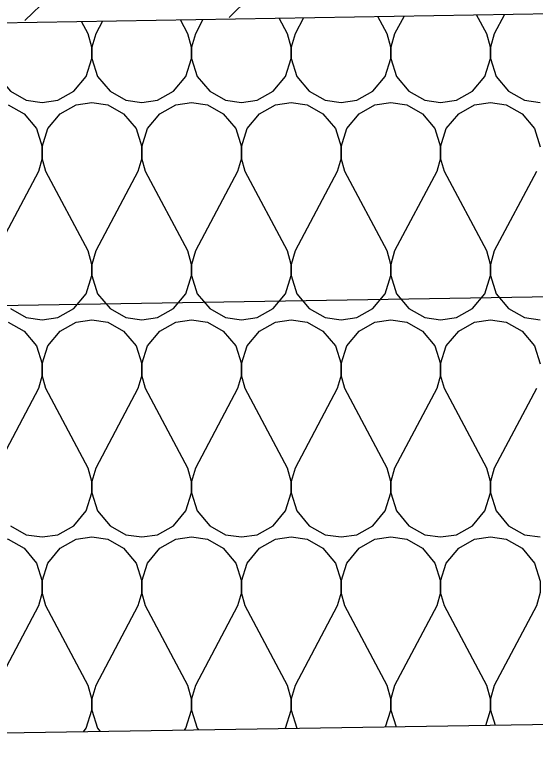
# Model space of a CAD drawing. Extents: x 634177 to 635904, y 289936 to 290970.
# Drawn here: x 635698.15 to 635700.448, y 290454.434 to 290457.702 of the extents above; entities that cross this region are included whole.
import ezdxf

# ---------------------------------------------------------------- set-up
doc = ezdxf.new("R2010")
doc.units = 0
for name, color, linetype in [('Default', 7, 'Continuous'), ('Level 3', 7, 'Continuous'), ('R_Draft', 7, 'Continuous')]:
    doc.layers.add(name, color=color, linetype=linetype)

msp = doc.modelspace()

# ---------------------------------------------------------------- linework, layer by layer
at = {"layer": 'Default'}
msp.add_lwpolyline([(635692.1106, 290454.4339), (635705.8606, 290454.65), (635719.6106, 290454.4339)], dxfattribs=at)
at = {"layer": 'Level 3'}
for p, q in [((635698.1944, 290457.6765), (635698.6219, 290458.0992)), ((635699.0964, 290457.6895), (635699.5239, 290458.1122)), ((635681.4857, 290457.3953), (635702.1107, 290457.7328)), ((635681.4857, 290456.1453), (635702.1107, 290456.4828))]:
    msp.add_line(p, q, dxfattribs=at)
at = {"layer": 'R_Draft'}
for points in [[(635700.0306, 290457.3139), (635700.1006, 290457.3239), (635700.1706, 290457.3639), (635700.2256, 290457.4289), (635700.2506, 290457.5089), (635700.2506, 290457.5589), (635700.2339, 290457.6181), (635700.1897, 290457.7013)], [(635700.3126, 290457.7033), (635700.2674, 290457.6181), (635700.2506, 290457.5589), (635700.2506, 290457.5089), (635700.2756, 290457.4289), (635700.3306, 290457.3639), (635700.4006, 290457.3239), (635700.4706, 290457.3139)], [(635698.0933, 290457.667), (635698.0674, 290457.6181), (635698.0506, 290457.5589), (635698.0506, 290457.5089), (635698.0756, 290457.4289), (635698.1306, 290457.3639), (635698.2006, 290457.3239), (635698.2706, 290457.3139)], [(635698.2706, 290457.3139), (635698.3406, 290457.3239), (635698.4106, 290457.3639), (635698.4656, 290457.4289), (635698.4906, 290457.5089), (635698.4906, 290457.5589), (635698.4739, 290457.6181), (635698.4449, 290457.6728)], [(635698.5372, 290457.6743), (635698.5074, 290457.6181), (635698.4906, 290457.5589), (635698.4906, 290457.5089), (635698.5156, 290457.4289), (635698.5706, 290457.3639), (635698.6406, 290457.3239), (635698.7106, 290457.3139)], [(635698.7106, 290457.3139), (635698.7806, 290457.3239), (635698.8506, 290457.3639), (635698.9056, 290457.4289), (635698.9306, 290457.5089), (635698.9306, 290457.5589), (635698.9139, 290457.6181), (635698.8811, 290457.6799)], [(635698.981, 290457.6815), (635698.9474, 290457.6181), (635698.9306, 290457.5589), (635698.9306, 290457.5089), (635698.9556, 290457.4289), (635699.0106, 290457.3639), (635699.0806, 290457.3239), (635699.1506, 290457.3139)], [(635699.1506, 290457.3139), (635699.2206, 290457.3239), (635699.2906, 290457.3639), (635699.3456, 290457.4289), (635699.3706, 290457.5089), (635699.3706, 290457.5589), (635699.3539, 290457.6181), (635699.3173, 290457.687)], [(635699.4249, 290457.6888), (635699.3874, 290457.6181), (635699.3706, 290457.5589), (635699.3706, 290457.5089), (635699.3956, 290457.4289), (635699.4506, 290457.3639), (635699.5206, 290457.3239), (635699.5906, 290457.3139)], [(635699.5906, 290457.3139), (635699.6606, 290457.3239), (635699.7306, 290457.3639), (635699.7856, 290457.4289), (635699.8106, 290457.5089), (635699.8106, 290457.5589), (635699.7939, 290457.6181), (635699.7535, 290457.6942)], [(635699.8688, 290457.6961), (635699.8274, 290457.6181), (635699.8106, 290457.5589), (635699.8106, 290457.5089), (635699.8356, 290457.4289), (635699.8906, 290457.3639), (635699.9606, 290457.3239), (635700.0306, 290457.3139)], [(635698.2706, 290456.3539), (635698.3406, 290456.3639), (635698.4106, 290456.4039), (635698.4656, 290456.4689), (635698.4906, 290456.5489), (635698.4906, 290456.5989), (635698.4739, 290456.6581), (635698.2874, 290457.0097), (635698.2706, 290457.0689), (635698.2706, 290457.1189), (635698.2956, 290457.1989), (635698.3506, 290457.2639), (635698.4206, 290457.3039), (635698.4906, 290457.3139), (635698.5606, 290457.3039), (635698.6306, 290457.2639), (635698.6856, 290457.1989), (635698.7106, 290457.1189), (635698.7106, 290457.0689), (635698.6939, 290457.0097), (635698.5074, 290456.6581), (635698.4906, 290456.5989), (635698.4906, 290456.5489), (635698.5156, 290456.4689), (635698.5706, 290456.4039), (635698.6406, 290456.3639), (635698.7106, 290456.3539)], [(635698.7106, 290456.3539), (635698.7806, 290456.3639), (635698.8506, 290456.4039), (635698.9056, 290456.4689), (635698.9306, 290456.5489), (635698.9306, 290456.5989), (635698.9139, 290456.6581), (635698.7274, 290457.0097), (635698.7106, 290457.0689), (635698.7106, 290457.1189), (635698.7356, 290457.1989), (635698.7906, 290457.2639), (635698.8606, 290457.3039), (635698.9306, 290457.3139), (635699.0006, 290457.3039), (635699.0706, 290457.2639), (635699.1256, 290457.1989), (635699.1506, 290457.1189), (635699.1506, 290457.0689), (635699.1339, 290457.0097), (635698.9474, 290456.6581), (635698.9306, 290456.5989), (635698.9306, 290456.5489), (635698.9556, 290456.4689), (635699.0106, 290456.4039), (635699.0806, 290456.3639), (635699.1506, 290456.3539)], [(635699.1506, 290456.3539), (635699.2206, 290456.3639), (635699.2906, 290456.4039), (635699.3456, 290456.4689), (635699.3706, 290456.5489), (635699.3706, 290456.5989), (635699.3539, 290456.6581), (635699.1674, 290457.0097), (635699.1506, 290457.0689), (635699.1506, 290457.1189), (635699.1756, 290457.1989), (635699.2306, 290457.2639), (635699.3006, 290457.3039), (635699.3706, 290457.3139), (635699.4406, 290457.3039), (635699.5106, 290457.2639), (635699.5656, 290457.1989), (635699.5906, 290457.1189), (635699.5906, 290457.0689), (635699.5739, 290457.0097), (635699.3874, 290456.6581), (635699.3706, 290456.5989), (635699.3706, 290456.5489), (635699.3956, 290456.4689), (635699.4506, 290456.4039), (635699.5206, 290456.3639), (635699.5906, 290456.3539)], [(635699.5906, 290456.3539), (635699.6606, 290456.3639), (635699.7306, 290456.4039), (635699.7856, 290456.4689), (635699.8106, 290456.5489), (635699.8106, 290456.5989), (635699.7939, 290456.6581), (635699.6074, 290457.0097), (635699.5906, 290457.0689), (635699.5906, 290457.1189), (635699.6156, 290457.1989), (635699.6706, 290457.2639), (635699.7406, 290457.3039), (635699.8106, 290457.3139), (635699.8806, 290457.3039), (635699.9506, 290457.2639), (635700.0056, 290457.1989), (635700.0306, 290457.1189), (635700.0306, 290457.0689), (635700.0139, 290457.0097), (635699.8274, 290456.6581), (635699.8106, 290456.5989), (635699.8106, 290456.5489), (635699.8356, 290456.4689), (635699.8906, 290456.4039), (635699.9606, 290456.3639), (635700.0306, 290456.3539)], [(635700.0306, 290456.3539), (635700.1006, 290456.3639), (635700.1706, 290456.4039), (635700.2256, 290456.4689), (635700.2506, 290456.5489), (635700.2506, 290456.5989), (635700.2339, 290456.6581), (635700.0474, 290457.0097), (635700.0306, 290457.0689), (635700.0306, 290457.1189), (635700.0556, 290457.1989), (635700.1106, 290457.2639), (635700.1806, 290457.3039), (635700.2506, 290457.3139), (635700.3206, 290457.3039), (635700.3906, 290457.2639), (635700.4456, 290457.1989), (635700.4706, 290457.1189)], [(635698.1206, 290457.3039), (635698.1906, 290457.2639), (635698.2456, 290457.1989), (635698.2706, 290457.1189), (635698.2706, 290457.0689), (635698.2539, 290457.0097), (635698.0674, 290456.6581)], [(635700.4539, 290457.0097), (635700.2674, 290456.6581), (635700.2506, 290456.5989), (635700.2506, 290456.5489), (635700.2756, 290456.4689), (635700.3306, 290456.4039), (635700.4006, 290456.3639), (635700.4706, 290456.3539)], [(635698.1306, 290456.4039), (635698.2006, 290456.3639), (635698.2706, 290456.3539)], [(635698.1206, 290456.3439), (635698.1906, 290456.3039), (635698.2456, 290456.2389), (635698.2706, 290456.1589), (635698.2706, 290456.1089), (635698.2539, 290456.0497), (635698.0674, 290455.6981)], [(635698.2706, 290455.3939), (635698.3406, 290455.4039), (635698.4106, 290455.4439), (635698.4656, 290455.5089), (635698.4906, 290455.5889), (635698.4906, 290455.6389), (635698.4739, 290455.6981), (635698.2874, 290456.0497), (635698.2706, 290456.1089), (635698.2706, 290456.1589), (635698.2956, 290456.2389), (635698.3506, 290456.3039), (635698.4206, 290456.3439), (635698.4906, 290456.3539), (635698.5606, 290456.3439), (635698.6306, 290456.3039), (635698.6856, 290456.2389), (635698.7106, 290456.1589), (635698.7106, 290456.1089), (635698.6939, 290456.0497), (635698.5074, 290455.6981), (635698.4906, 290455.6389), (635698.4906, 290455.5889), (635698.5156, 290455.5089), (635698.5706, 290455.4439), (635698.6406, 290455.4039), (635698.7106, 290455.3939)], [(635698.7106, 290455.3939), (635698.7806, 290455.4039), (635698.8506, 290455.4439), (635698.9056, 290455.5089), (635698.9306, 290455.5889), (635698.9306, 290455.6389), (635698.9139, 290455.6981), (635698.7274, 290456.0497), (635698.7106, 290456.1089), (635698.7106, 290456.1589), (635698.7356, 290456.2389), (635698.7906, 290456.3039), (635698.8606, 290456.3439), (635698.9306, 290456.3539), (635699.0006, 290456.3439), (635699.0706, 290456.3039), (635699.1256, 290456.2389), (635699.1506, 290456.1589), (635699.1506, 290456.1089), (635699.1339, 290456.0497), (635698.9474, 290455.6981), (635698.9306, 290455.6389), (635698.9306, 290455.5889), (635698.9556, 290455.5089), (635699.0106, 290455.4439), (635699.0806, 290455.4039), (635699.1506, 290455.3939)], [(635699.1506, 290455.3939), (635699.2206, 290455.4039), (635699.2906, 290455.4439), (635699.3456, 290455.5089), (635699.3706, 290455.5889), (635699.3706, 290455.6389), (635699.3539, 290455.6981), (635699.1674, 290456.0497), (635699.1506, 290456.1089), (635699.1506, 290456.1589), (635699.1756, 290456.2389), (635699.2306, 290456.3039), (635699.3006, 290456.3439), (635699.3706, 290456.3539), (635699.4406, 290456.3439), (635699.5106, 290456.3039), (635699.5656, 290456.2389), (635699.5906, 290456.1589), (635699.5906, 290456.1089), (635699.5739, 290456.0497), (635699.3874, 290455.6981), (635699.3706, 290455.6389), (635699.3706, 290455.5889), (635699.3956, 290455.5089), (635699.4506, 290455.4439), (635699.5206, 290455.4039), (635699.5906, 290455.3939)], [(635699.5906, 290455.3939), (635699.6606, 290455.4039), (635699.7306, 290455.4439), (635699.7856, 290455.5089), (635699.8106, 290455.5889), (635699.8106, 290455.6389), (635699.7939, 290455.6981), (635699.6074, 290456.0497), (635699.5906, 290456.1089), (635699.5906, 290456.1589), (635699.6156, 290456.2389), (635699.6706, 290456.3039), (635699.7406, 290456.3439), (635699.8106, 290456.3539), (635699.8806, 290456.3439), (635699.9506, 290456.3039), (635700.0056, 290456.2389), (635700.0306, 290456.1589), (635700.0306, 290456.1089), (635700.0139, 290456.0497), (635699.8274, 290455.6981), (635699.8106, 290455.6389), (635699.8106, 290455.5889), (635699.8356, 290455.5089), (635699.8906, 290455.4439), (635699.9606, 290455.4039), (635700.0306, 290455.3939)], [(635700.0306, 290455.3939), (635700.1006, 290455.4039), (635700.1706, 290455.4439), (635700.2256, 290455.5089), (635700.2506, 290455.5889), (635700.2506, 290455.6389), (635700.2339, 290455.6981), (635700.0474, 290456.0497), (635700.0306, 290456.1089), (635700.0306, 290456.1589), (635700.0556, 290456.2389), (635700.1106, 290456.3039), (635700.1806, 290456.3439), (635700.2506, 290456.3539), (635700.3206, 290456.3439), (635700.3906, 290456.3039), (635700.4456, 290456.2389), (635700.4706, 290456.1589)], [(635700.4539, 290456.0497), (635700.2674, 290455.6981), (635700.2506, 290455.6389), (635700.2506, 290455.5889), (635700.2756, 290455.5089), (635700.3306, 290455.4439), (635700.4006, 290455.4039), (635700.4706, 290455.3939)], [(635698.1306, 290455.4439), (635698.2006, 290455.4039), (635698.2706, 290455.3939)], [(635698.0067, 290454.5265), (635698.0256, 290454.5489), (635698.0506, 290454.6289), (635698.0506, 290454.6789), (635698.0339, 290454.7381), (635697.8474, 290455.0897), (635697.8306, 290455.1489), (635697.8306, 290455.1989), (635697.8556, 290455.2789), (635697.9106, 290455.3439), (635697.9806, 290455.3839), (635698.0506, 290455.3939), (635698.1206, 290455.3839), (635698.1906, 290455.3439), (635698.2456, 290455.2789), (635698.2706, 290455.1989), (635698.2706, 290455.1489), (635698.2539, 290455.0897), (635698.0674, 290454.7381), (635698.0506, 290454.6789), (635698.0506, 290454.6289), (635698.0756, 290454.5489), (635698.0934, 290454.5279)], [(635698.4527, 290454.5335), (635698.4656, 290454.5489), (635698.4906, 290454.6289), (635698.4906, 290454.6789), (635698.4739, 290454.7381), (635698.2874, 290455.0897), (635698.2706, 290455.1489), (635698.2706, 290455.1989), (635698.2956, 290455.2789), (635698.3506, 290455.3439), (635698.4206, 290455.3839), (635698.4906, 290455.3939), (635698.5606, 290455.3839), (635698.6306, 290455.3439), (635698.6856, 290455.2789), (635698.7106, 290455.1989), (635698.7106, 290455.1489), (635698.6939, 290455.0897), (635698.5074, 290454.7381), (635698.4906, 290454.6789), (635698.4906, 290454.6289), (635698.5156, 290454.5489), (635698.5276, 290454.5347)], [(635698.8986, 290454.5405), (635698.9056, 290454.5489), (635698.9306, 290454.6289), (635698.9306, 290454.6789), (635698.9139, 290454.7381), (635698.7274, 290455.0897), (635698.7106, 290455.1489), (635698.7106, 290455.1989), (635698.7356, 290455.2789), (635698.7906, 290455.3439), (635698.8606, 290455.3839), (635698.9306, 290455.3939), (635699.0006, 290455.3839), (635699.0706, 290455.3439), (635699.1256, 290455.2789), (635699.1506, 290455.1989), (635699.1506, 290455.1489), (635699.1339, 290455.0897), (635698.9474, 290454.7381), (635698.9306, 290454.6789), (635698.9306, 290454.6289), (635698.9556, 290454.5489), (635698.9618, 290454.5415)], [(635699.3445, 290454.5476), (635699.3456, 290454.5489), (635699.3706, 290454.6289), (635699.3706, 290454.6789), (635699.3539, 290454.7381), (635699.1674, 290455.0897), (635699.1506, 290455.1489), (635699.1506, 290455.1989), (635699.1756, 290455.2789), (635699.2306, 290455.3439), (635699.3006, 290455.3839), (635699.3706, 290455.3939), (635699.4406, 290455.3839), (635699.5106, 290455.3439), (635699.5656, 290455.2789), (635699.5906, 290455.1989), (635699.5906, 290455.1489), (635699.5739, 290455.0897), (635699.3874, 290454.7381), (635699.3706, 290454.6789), (635699.3706, 290454.6289), (635699.3956, 290454.5489), (635699.3961, 290454.5484)], [(635699.7874, 290454.5545), (635699.8106, 290454.6289), (635699.8106, 290454.6789), (635699.7939, 290454.7381), (635699.6074, 290455.0897), (635699.5906, 290455.1489), (635699.5906, 290455.1989), (635699.6156, 290455.2789), (635699.6706, 290455.3439), (635699.7406, 290455.3839), (635699.8106, 290455.3939), (635699.8806, 290455.3839), (635699.9506, 290455.3439), (635700.0056, 290455.2789), (635700.0306, 290455.1989), (635700.0306, 290455.1489), (635700.0139, 290455.0897), (635699.8274, 290454.7381), (635699.8106, 290454.6789), (635699.8106, 290454.6289), (635699.8336, 290454.5552)], [(635700.2296, 290454.5615), (635700.2506, 290454.6289), (635700.2506, 290454.6789), (635700.2339, 290454.7381), (635700.0474, 290455.0897), (635700.0306, 290455.1489), (635700.0306, 290455.1989), (635700.0556, 290455.2789), (635700.1106, 290455.3439), (635700.1806, 290455.3839), (635700.2506, 290455.3939), (635700.3206, 290455.3839), (635700.3906, 290455.3439), (635700.4456, 290455.2789), (635700.4706, 290455.1989), (635700.4706, 290455.1489), (635700.4539, 290455.0897), (635700.2674, 290454.7381), (635700.2506, 290454.6789), (635700.2506, 290454.6289), (635700.2715, 290454.5621)]]:
    msp.add_lwpolyline(points, dxfattribs=at)

doc.saveas('drawing.dxf')
